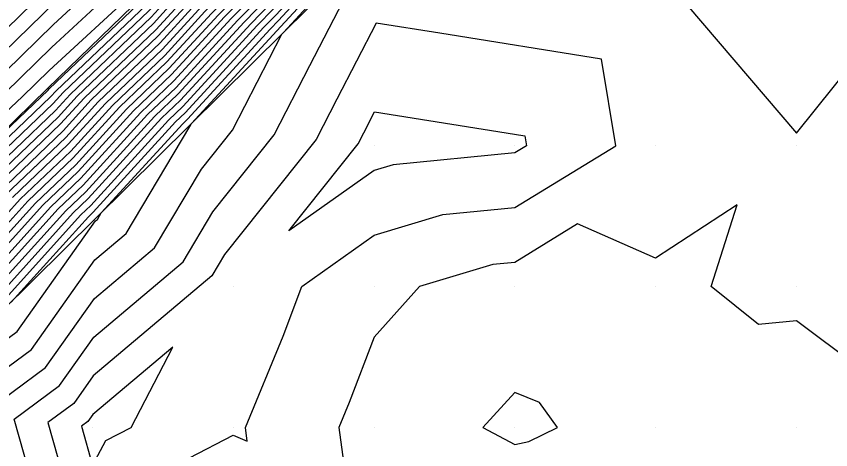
# Model space of a CAD drawing. Extents: x 2188792 to 2191981, y 386090 to 389710.
# Drawn here: x 2191034.8 to 2191092.6, y 388728.7 to 388759.5 of the extents above; entities that cross this region are included whole.
import ezdxf

# ---------------------------------------------------------------- set-up
doc = ezdxf.new("R2010")
doc.units = 0
for name, color, linetype in [('DTM Contours Major', 7, 'Continuous'), ('DTM Contours Minor', 7, 'Continuous'), ('Exist DTM QL2 LIDAR Elevation Point', 7, 'Continuous'), ('PH Exist DTM Breakline', 7, 'Continuous')]:
    doc.layers.add(name, color=color, linetype=linetype)

msp = doc.modelspace()

# ---------------------------------------------------------------- linework, layer by layer
at = {"layer": 'DTM Contours Major'}
for points in [[(2191031.828, 388747.29), (2191037.587, 388752.779), (2191038.62, 388753.911), (2191044.374, 388759.402), (2191045.412, 388760.532), (2191050.61, 388765.877), (2191051.576, 388766.925), (2191056.84, 388772.337), (2191057.905, 388773.254), (2191063.195, 388778.697), (2191064.223, 388779.583), (2191069.539, 388785.056), (2191070.53, 388785.912), (2191075.871, 388791.416), (2191082.286, 388797.242), (2191082.987, 388797.849), (2191089.67, 388803.931)], [(2191032.898, 388752.97), (2191037.289, 388757.24), (2191042.527, 388762.1), (2191047.202, 388766.974), (2191051.759, 388771.725), (2191056.94, 388776.771), (2191061.672, 388781.691), (2191066.294, 388786.497), (2191070.811, 388791.192), (2191074.855, 388795.075), (2191079.887, 388799.961), (2191084.018, 388803.971)], [(2191034.525, 388746.604), (2191038.477, 388750.371), (2191041.117, 388753.262), (2191045.176, 388757.136), (2191047.732, 388759.915), (2191051.488, 388763.777), (2191053.903, 388766.397), (2191057.786, 388770.39), (2191060.494, 388772.719), (2191064.413, 388776.751), (2191067.071, 388779.042), (2191071.024, 388783.113), (2191073.634, 388785.365), (2191077.621, 388789.474), (2191082.41, 388793.824), (2191084.8, 388795.89), (2191089.808, 388800.449), (2191091.743, 388802.087)], [(2191032.782, 388741.015), (2191037.223, 388745.917), (2191039.368, 388747.962), (2191043.614, 388752.612), (2191045.979, 388754.869), (2191050.052, 388759.298), (2191052.365, 388761.677), (2191056.23, 388765.87), (2191058.732, 388768.442), (2191063.083, 388772.185), (2191065.63, 388774.805), (2191069.919, 388778.501), (2191072.509, 388781.169), (2191076.737, 388784.817), (2191079.371, 388787.532), (2191082.535, 388790.405), (2191086.612, 388793.932), (2191089.946, 388796.966), (2191093.445, 388799.929)], [(2191034.417, 388739.156), (2191039.92, 388745.231), (2191040.259, 388745.553), (2191046.111, 388751.963), (2191046.781, 388752.602), (2191052.372, 388758.682), (2191053.243, 388759.577), (2191058.557, 388765.342), (2191059.678, 388766.494), (2191065.672, 388771.651), (2191066.847, 388772.86), (2191072.767, 388777.96), (2191073.995, 388779.225), (2191079.841, 388784.27), (2191081.121, 388785.59), (2191082.659, 388786.987), (2191088.425, 388791.973), (2191090.084, 388793.483), (2191095.148, 388797.771)], [(2191043.986, 388726.49), (2191050.207, 388729.714), (2191051.197, 388729.28), (2191051.062, 388730.269), (2191053.741, 388736.736), (2191055.083, 388740.27), (2191060.208, 388743.909), (2191065.101, 388745.378), (2191070.209, 388745.877), (2191077.375, 388750.271), (2191076.363, 388756.424), (2191064.883, 388758.258), (2191060.349, 388758.978), (2191057.565, 388753.572), (2191056.097, 388750.721), (2191049.588, 388742.547), (2191048.68, 388741.024), (2191040.26, 388733.927), (2191038.872, 388731.97), (2191037.027, 388730.607), (2191039.864, 388720.572)]]:
    msp.add_lwpolyline(points, dxfattribs=at)
at = {"layer": 'DTM Contours Minor'}
for points in [[(2191030.209, 388747.702), (2191037.052, 388754.225), (2191037.122, 388754.301), (2191043.892, 388760.762), (2191044.02, 388760.901), (2191050.084, 388767.138), (2191050.18, 388767.242), (2191056.273, 388773.506), (2191056.352, 388773.574), (2191062.465, 388779.864), (2191062.515, 388779.907), (2191068.648, 388786.223), (2191068.668, 388786.24), (2191072.996, 388790.7), (2191074.778, 388792.553), (2191074.831, 388792.603), (2191081.493, 388799.072), (2191086.961, 388804.381)], [(2191030.749, 388747.565), (2191037.23, 388753.743), (2191037.621, 388754.171), (2191044.053, 388760.309), (2191044.484, 388760.778), (2191050.259, 388766.717), (2191050.645, 388767.136), (2191056.462, 388773.116), (2191056.87, 388773.468), (2191062.708, 388779.475), (2191063.084, 388779.799), (2191068.945, 388785.834), (2191069.289, 388786.131), (2191075.171, 388792.193), (2191082.236, 388798.61), (2191082.262, 388798.632), (2191082.875, 388799.19), (2191088.433, 388804.587)], [(2191031.288, 388747.428), (2191037.409, 388753.261), (2191038.121, 388754.041), (2191044.213, 388759.856), (2191044.948, 388760.655), (2191050.435, 388766.297), (2191051.111, 388767.031), (2191056.651, 388772.727), (2191057.388, 388773.361), (2191062.952, 388779.086), (2191063.654, 388779.691), (2191069.242, 388785.445), (2191069.91, 388786.021), (2191075.521, 388791.804), (2191082.261, 388797.926), (2191082.625, 388798.24), (2191089.643, 388804.628)], [(2191028.949, 388747.908), (2191035.205, 388753.732), (2191037.135, 388755.608), (2191043.349, 388761.374), (2191048.894, 388767.155), (2191054.301, 388772.792), (2191056.534, 388774.967), (2191062.081, 388780.734), (2191067.5, 388786.368), (2191072.794, 388791.872), (2191074.843, 388793.839), (2191080.69, 388799.517), (2191085.489, 388804.176)], [(2191025.975, 388750.686), (2191037.751, 388762.136), (2191040.061, 388764.279), (2191042.123, 388766.429), (2191044.133, 388768.524), (2191058.158, 388782.183), (2191060.445, 388784.56), (2191062.679, 388786.883), (2191064.861, 388789.152), (2191074.891, 388798.781), (2191077.478, 388801.294), (2191079.602, 388803.355)], [(2191028.282, 388751.447), (2191037.597, 388760.504), (2191040.883, 388763.553), (2191043.816, 388766.61), (2191046.675, 388769.591), (2191057.752, 388780.379), (2191060.854, 388783.604), (2191063.884, 388786.754), (2191066.844, 388789.832), (2191074.879, 388797.546), (2191078.281, 388800.849), (2191081.074, 388803.561)], [(2191030.59, 388752.209), (2191037.443, 388758.872), (2191041.705, 388762.827), (2191045.509, 388766.792), (2191049.217, 388770.658), (2191057.346, 388778.575), (2191061.263, 388782.647), (2191065.089, 388786.625), (2191068.828, 388790.512), (2191074.867, 388796.31), (2191079.084, 388800.405), (2191082.546, 388803.766)], [(2191032.187, 388742.558), (2191035.604, 388746.329), (2191038.834, 388749.407), (2191042.116, 388753.002), (2191045.497, 388756.229), (2191048.66, 388759.668), (2191051.839, 388762.937), (2191054.834, 388766.186), (2191058.164, 388769.611), (2191061.53, 388772.506), (2191064.899, 388775.973), (2191068.21, 388778.826), (2191071.618, 388782.335), (2191074.875, 388785.146), (2191078.321, 388788.697), (2191082.46, 388792.456), (2191085.525, 388795.107), (2191089.863, 388799.056), (2191092.424, 388801.224), (2191095.051, 388803.448)], [(2191032.367, 388747.153), (2191037.765, 388752.298), (2191039.119, 388753.781), (2191044.534, 388758.949), (2191045.876, 388760.408), (2191050.786, 388765.457), (2191052.042, 388766.82), (2191057.029, 388771.948), (2191058.423, 388773.147), (2191063.439, 388778.308), (2191064.793, 388779.475), (2191069.836, 388784.668), (2191071.151, 388785.803), (2191076.221, 388791.027), (2191082.311, 388796.558), (2191083.35, 388797.457), (2191089.698, 388803.235)], [(2191032.907, 388747.016), (2191037.943, 388751.816), (2191039.619, 388753.651), (2191044.695, 388758.496), (2191046.34, 388760.285), (2191050.961, 388765.037), (2191052.507, 388766.714), (2191057.218, 388771.558), (2191058.941, 388773.04), (2191063.682, 388777.919), (2191065.363, 388779.366), (2191070.133, 388784.279), (2191071.772, 388785.693), (2191076.571, 388790.639), (2191082.336, 388795.875), (2191083.712, 388797.065), (2191089.726, 388802.538)], [(2191033.986, 388746.741), (2191038.299, 388750.852), (2191040.618, 388753.391), (2191045.016, 388757.589), (2191047.268, 388760.038), (2191051.312, 388764.197), (2191053.438, 388766.503), (2191057.597, 388770.779), (2191059.977, 388772.826), (2191064.169, 388777.14), (2191066.502, 388779.15), (2191070.727, 388783.501), (2191073.013, 388785.474), (2191077.271, 388789.862), (2191082.385, 388794.507), (2191084.437, 388796.282), (2191089.781, 388801.145), (2191091.402, 388802.518)], [(2191031.989, 388743.072), (2191035.065, 388746.467), (2191038.655, 388749.889), (2191041.617, 388753.132), (2191045.337, 388756.682), (2191048.196, 388759.792), (2191051.663, 388763.357), (2191054.368, 388766.292), (2191057.975, 388770), (2191061.012, 388772.613), (2191064.656, 388776.362), (2191067.641, 388778.934), (2191071.321, 388782.724), (2191074.255, 388785.255), (2191077.971, 388789.085), (2191082.435, 388793.14), (2191085.162, 388795.498), (2191089.836, 388799.752), (2191092.083, 388801.655)], [(2191033.446, 388746.878), (2191038.121, 388751.334), (2191040.118, 388753.521), (2191044.855, 388758.042), (2191046.804, 388760.162), (2191051.137, 388764.617), (2191052.972, 388766.608), (2191057.408, 388771.169), (2191059.459, 388772.933), (2191063.926, 388777.529), (2191065.932, 388779.258), (2191070.43, 388783.89), (2191072.392, 388785.584), (2191076.921, 388790.251), (2191082.36, 388795.191), (2191084.075, 388796.674), (2191089.753, 388801.842)], [(2191032.385, 388742.043), (2191036.144, 388746.192), (2191039.012, 388748.925), (2191042.615, 388752.872), (2191045.658, 388755.776), (2191049.124, 388759.545), (2191052.014, 388762.517), (2191055.299, 388766.081), (2191058.354, 388769.221), (2191062.048, 388772.399), (2191065.143, 388775.584), (2191068.78, 388778.717), (2191071.915, 388781.946), (2191075.496, 388785.036), (2191078.671, 388788.309), (2191082.485, 388791.773), (2191085.887, 388794.715), (2191089.891, 388798.359), (2191092.764, 388800.792)], [(2191032.584, 388741.529), (2191036.683, 388746.055), (2191039.19, 388748.444), (2191043.115, 388752.742), (2191045.818, 388755.322), (2191049.588, 388759.422), (2191052.19, 388762.097), (2191055.765, 388765.975), (2191058.543, 388768.832), (2191062.565, 388772.292), (2191065.386, 388775.195), (2191069.349, 388778.609), (2191072.212, 388781.557), (2191076.117, 388784.927), (2191079.021, 388787.92), (2191082.51, 388791.089), (2191086.25, 388794.323), (2191089.919, 388797.662), (2191093.105, 388800.361)], [(2191032.98, 388740.501), (2191037.762, 388745.78), (2191039.546, 388747.48), (2191044.114, 388752.482), (2191046.139, 388754.416), (2191050.516, 388759.175), (2191052.541, 388761.257), (2191056.695, 388765.764), (2191058.921, 388768.052), (2191063.601, 388772.078), (2191065.873, 388774.416), (2191070.488, 388778.393), (2191072.806, 388780.78), (2191077.358, 388784.708), (2191079.721, 388787.143), (2191082.56, 388789.721), (2191086.975, 388793.54), (2191089.974, 388796.269), (2191093.786, 388799.498)], [(2191033.178, 388739.987), (2191038.302, 388745.643), (2191039.724, 388746.999), (2191044.613, 388752.352), (2191046.3, 388753.962), (2191050.98, 388759.052), (2191052.716, 388760.837), (2191057.161, 388765.658), (2191059.11, 388767.663), (2191064.119, 388771.971), (2191066.117, 388774.027), (2191071.058, 388778.285), (2191073.104, 388780.391), (2191077.979, 388784.599), (2191080.071, 388786.755), (2191082.585, 388789.038), (2191087.337, 388793.148), (2191090.001, 388795.573), (2191094.126, 388799.066)], [(2191033.376, 388739.473), (2191038.841, 388745.505), (2191039.902, 388746.517), (2191045.112, 388752.222), (2191046.46, 388753.509), (2191051.444, 388758.928), (2191052.892, 388760.417), (2191057.626, 388765.553), (2191059.3, 388767.273), (2191064.637, 388771.864), (2191066.36, 388773.638), (2191071.628, 388778.177), (2191073.401, 388780.002), (2191078.599, 388784.489), (2191080.421, 388786.367), (2191082.61, 388788.354), (2191087.7, 388792.756), (2191090.029, 388794.876), (2191094.467, 388798.635)], [(2191033.574, 388738.959), (2191039.381, 388745.368), (2191040.08, 388746.035), (2191045.612, 388752.093), (2191046.621, 388753.056), (2191051.908, 388758.805), (2191053.067, 388759.997), (2191058.092, 388765.447), (2191059.489, 388766.884), (2191065.154, 388771.758), (2191066.604, 388773.249), (2191072.197, 388778.068), (2191073.698, 388779.614), (2191079.22, 388784.38), (2191080.771, 388785.978), (2191082.634, 388787.67), (2191088.062, 388792.365), (2191090.057, 388794.18), (2191094.807, 388798.203)], [(2191027.466, 388731.623), (2191034.859, 388737.087), (2191040.423, 388744.929), (2191040.554, 388745.039), (2191040.83, 388745.502), (2191046.611, 388751.833), (2191046.942, 388752.149), (2191052.836, 388758.558), (2191053.418, 388759.157), (2191059.022, 388765.236), (2191059.867, 388766.105), (2191066.19, 388771.544), (2191067.09, 388772.47), (2191073.336, 388777.852), (2191074.292, 388778.836), (2191080.462, 388784.161), (2191081.471, 388785.201), (2191082.684, 388786.303), (2191088.787, 388791.581), (2191090.112, 388792.787), (2191095.488, 388797.34)], [(2191029.857, 388731.369), (2191035.862, 388735.807), (2191040.382, 388742.178), (2191042.585, 388744.035), (2191047.117, 388751.637), (2191047.166, 388751.698), (2191047.243, 388751.849), (2191053.3, 388758.435), (2191053.594, 388758.737), (2191059.488, 388765.131), (2191060.056, 388765.715), (2191066.708, 388771.437), (2191067.334, 388772.081), (2191073.906, 388777.744), (2191074.589, 388778.447), (2191081.082, 388784.051), (2191081.821, 388784.813), (2191082.709, 388785.619), (2191089.15, 388791.189), (2191090.139, 388792.09), (2191095.829, 388796.908)], [(2191032.247, 388731.115), (2191036.866, 388734.528), (2191040.342, 388739.428), (2191044.617, 388743.031), (2191047.941, 388748.607), (2191050.143, 388751.373), (2191053.657, 388758.195), (2191053.764, 388758.312), (2191053.769, 388758.317), (2191059.953, 388765.025), (2191060.245, 388765.326), (2191067.225, 388771.33), (2191067.577, 388771.692), (2191074.475, 388777.636), (2191074.886, 388778.058), (2191081.703, 388783.942), (2191082.171, 388784.425), (2191082.734, 388784.936), (2191089.512, 388790.798), (2191090.167, 388791.394), (2191096.17, 388796.477)], [(2191033.253, 388721.9), (2191036.769, 388723.318), (2191034.637, 388730.861), (2191037.869, 388733.249), (2191040.301, 388736.677), (2191046.649, 388742.028), (2191048.765, 388745.577), (2191053.12, 388751.047), (2191055.652, 388755.962), (2191060.07, 388764.542), (2191060.418, 388764.92), (2191060.435, 388764.936), (2191067.743, 388771.223), (2191067.821, 388771.303), (2191075.045, 388777.528), (2191075.183, 388777.67), (2191082.324, 388783.832), (2191082.521, 388784.036), (2191082.759, 388784.252), (2191089.875, 388790.406), (2191090.195, 388790.697), (2191096.51, 388796.045)], [(2191104.875, 388775.61), (2191108.9, 388780.274), (2191109.171, 388789.233), (2191097.687, 388791.542), (2191093.633, 388786.699), (2191087.732, 388782.764), (2191084.334, 388780.929), (2191077.643, 388776.355), (2191081.172, 388761.234), (2191082.416, 388760.272), (2191090.211, 388751.158), (2191094.27, 388756.213), (2191097.271, 388760.272), (2191098.857, 388761.627), (2191096.239, 388770.273), (2191100.212, 388775.241), (2191104.875, 388775.61)], [(2191054.155, 388744.218), (2191059.074, 388750.395), (2191059.479, 388751.182), (2191060.247, 388752.673), (2191069.596, 388751.19), (2191070.917, 388750.979), (2191071.034, 388750.271), (2191070.209, 388749.765), (2191061.558, 388748.921), (2191060.208, 388748.516), (2191054.155, 388744.218)], [(2191094.538, 388734.596), (2191090.211, 388737.835), (2191087.506, 388737.565), (2191084.159, 388740.27), (2191086.002, 388746.062), (2191080.21, 388742.279), (2191074.652, 388744.713), (2191070.209, 388741.989), (2191068.643, 388741.836), (2191063.429, 388740.27), (2191060.208, 388736.683), (2191058.443, 388732.034), (2191057.711, 388730.269), (2191058.895, 388721.581), (2191050.207, 388725.4), (2191046.827, 388723.648), (2191045.035, 388720.268), (2191042.649, 388717.825), (2191044.479, 388710.267), (2191046.949, 388703.524), (2191043.394, 388700.266), (2191040.206, 388696.11), (2191032.044, 388692.103), (2191030.205, 388691.529)], [(2191045.911, 388735.974), (2191040.22, 388731.177), (2191039.875, 388730.691), (2191039.418, 388730.353), (2191040.206, 388727.563), (2191041.144, 388729.331), (2191042.953, 388730.269), (2191045.911, 388735.974)], [(2191071.212, 388729.266), (2191073.228, 388730.269), (2191071.97, 388732.03), (2191070.209, 388732.749), (2191067.933, 388730.269), (2191070.209, 388729.057), (2191071.212, 388729.266)]]:
    msp.add_lwpolyline(points, dxfattribs=at)
at = {"layer": 'Exist DTM QL2 LIDAR Elevation Point'}
for p, q in [((2191060.208, 388750.271), (2191060.208, 388750.271)), ((2191070.209, 388750.271), (2191070.209, 388750.271)), ((2191080.21, 388750.271), (2191080.21, 388750.271)), ((2191090.211, 388750.271), (2191090.211, 388750.271)), ((2191050.207, 388740.27), (2191050.207, 388740.27)), ((2191060.208, 388740.27), (2191060.208, 388740.27)), ((2191070.209, 388740.27), (2191070.209, 388740.27)), ((2191080.21, 388740.27), (2191080.21, 388740.27)), ((2191090.211, 388740.27), (2191090.211, 388740.27)), ((2191040.206, 388730.269), (2191040.206, 388730.269)), ((2191050.207, 388730.269), (2191050.207, 388730.269)), ((2191060.208, 388730.269), (2191060.208, 388730.269)), ((2191070.209, 388730.269), (2191070.209, 388730.269)), ((2191080.21, 388730.269), (2191080.21, 388730.269)), ((2191090.211, 388730.269), (2191090.211, 388730.269))]:
    msp.add_line(p, q, dxfattribs=at)
at = {"layer": 'PH Exist DTM Breakline'}
for points in [[(2190973.964, 388688.272), (2190979.494, 388694.265), (2190985.024, 388700.258), (2190990.554, 388706.251), (2190996.083, 388712.244), (2191001.208, 388717.797), (2191006.333, 388723.349), (2191011.458, 388728.902), (2191016.582, 388734.454), (2191023.393, 388741.079), (2191030.203, 388747.704), (2191037.014, 388754.329), (2191043.824, 388760.953), (2191050.026, 388767.277), (2191056.227, 388773.6), (2191062.428, 388779.924), (2191068.629, 388786.247), (2191074.83, 388792.571), (2191082.234, 388798.663), (2191089.638, 388804.755), (2191097.041, 388810.847), (2191104.62, 388817.422)], [(2191109.79, 388807.182), (2191103.267, 388801.465), (2191096.744, 388795.749), (2191090.221, 388790.032), (2191082.777, 388783.752), (2191075.333, 388777.473), (2191067.89, 388771.193), (2191060.446, 388764.913), (2191053.772, 388758.31), (2191047.099, 388751.706), (2191040.425, 388745.102), (2191033.752, 388738.498), (2191027.405, 388731.63), (2191021.058, 388724.762), (2191014.711, 388717.894), (2191008.363, 388711.025), (2191001.654, 388703.754), (2190994.944, 388696.483), (2190988.234, 388689.212)]]:
    msp.add_lwpolyline(points, dxfattribs=at)

doc.saveas('drawing.dxf')
